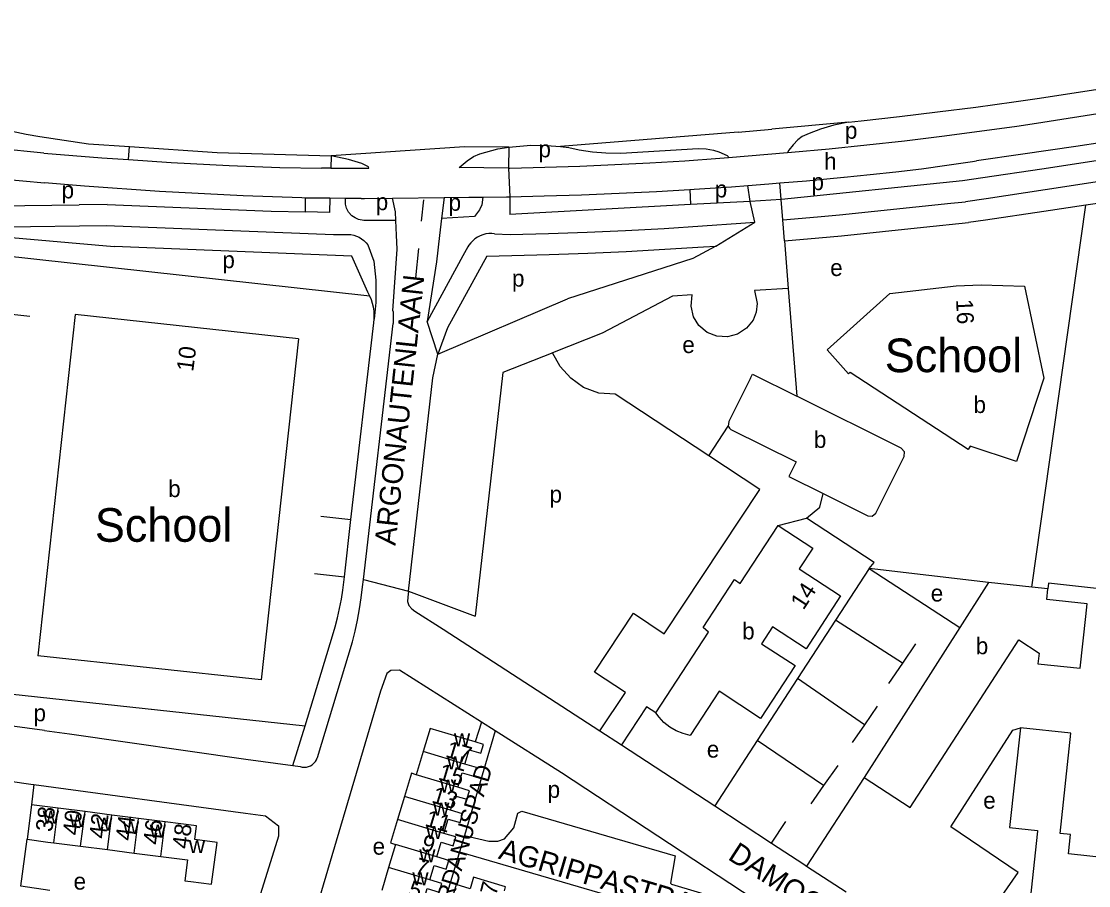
# Model space of a CAD drawing. Extents: x 161773 to 163836, y 384796 to 386521.
# Drawn here: x 162546.6 to 162800.7, y 386274.5 to 386480.1 of the extents above; entities that cross this region are included whole.
import ezdxf

# ---------------------------------------------------------------- set-up
doc = ezdxf.new("R2010")
doc.units = 0
for name, color, linetype in [('BLT_Basislijn', 7, 'Continuous'), ('BLT_Bebouwing', 7, 'Continuous'), ('BLT_Bebouwing_beschrifting', 7, 'Continuous'), ('BLT_Centroide', 7, 'Continuous'), ('BLT_Huisnummer', 7, 'Continuous'), ('BLT_Huisnummer_ tussenligend', 7, 'Continuous'), ('BLT_Onderverdeling_panden', 7, 'Continuous'), ('BLT_Straatnaam', 7, 'Continuous'), ('BLT_Straatnaam_verkleind', 7, 'Continuous'), ('BLT_Vlakafsluiter', 7, 'Continuous')]:
    doc.layers.add(name, color=color, linetype=linetype)

msp = doc.modelspace()

# ---------------------------------------------------------------- linework, layer by layer
at = {"layer": 'BLT_Basislijn'}
for p, q in [((162552.02, 386448.75), (162498.55, 386454.3)), ((162572.12, 386447.24), (162572.37, 386450.33)), ((162662.67, 386450.17), (162662.57, 386445.2)), ((162620.3, 386445.15), (162618.08, 386445.19)), ((162541.82, 386442.62), (162552.18, 386441.71)), ((162720.07, 386437.28), (162719.58, 386441.06)), ((162727.46, 386437.69), (162727.15, 386441.66)), ((162614.23, 386434.79), (162614.26, 386438.08)), ((162623.75, 386437.99), (162620.08, 386438.02)), ((162627.52, 386437.96), (162623.75, 386437.99)), ((162627.52, 386437.96), (162628.33, 386437.97)), ((162628.33, 386437.97), (162635.01, 386438.04)), ((162647.28, 386438.18), (162646.67, 386433.22)), ((162647.28, 386438.18), (162653.18, 386438.25)), ((162662.89, 386438.38), (162662.91, 386434.12)), ((162705.71, 386440.1), (162705.91, 386436.5)), ((162540.78, 386436.22), (162560.42, 386436.44)), ((162567.04, 386436.57), (162560.42, 386436.44)), ((162567.04, 386436.57), (162606.08, 386434.98)), ((162642.34, 386437.63), (162641.81, 386432.54)), ((162721.19, 386432.33), (162720.07, 386437.28)), ((162727.87, 386432.87), (162727.46, 386437.69)), ((162787.18, 386345.46), (162800, 386436.36)), ((162728.28, 386427.88), (162727.87, 386432.87)), ((162560.47, 386431.44), (162566.84, 386431.57)), ((162566.84, 386431.57), (162620.95, 386429.37)), ((162711.97, 386426.64), (162721.19, 386432.33)), ((162620.95, 386429.37), (162625.06, 386429.41)), ((162659.28, 386429.58), (162662.96, 386429.41)), ((162728.28, 386427.88), (162729.17, 386416.58)), ((162629.59, 386414.72), (162523.52, 386426.38)), ((162641.14, 386426.08), (162640.41, 386419.06)), ((162652.94, 386426.47), (162651.75, 386424.29)), ((162711.97, 386426.64), (162706.43, 386423.67)), ((162651.75, 386424.29), (162643.23, 386408.73)), ((162706.43, 386423.67), (162676.65, 386414.1)), ((162729.17, 386416.58), (162731.19, 386390.95)), ((162645.79, 386400.95), (162676.65, 386414.1)), ((162543.69, 386410.53), (162548.66, 386409.99)), ((162635.08, 386411.25), (162635.16, 386411.03)), ((162635.16, 386411.03), (162635.16, 386408.23)), ((162628.04, 386347.31), (162635.16, 386408.23)), ((162645.79, 386400.95), (162643.23, 386408.73)), ((162673.12, 386401.26), (162661.25, 386396.6)), ((162661.25, 386396.6), (162654.65, 386338.57)), ((162710.24, 386376.76), (162714.86, 386383.77)), ((162617.94, 386362.35), (162625.09, 386361.57)), ((162726.78, 386360.19), (162733.49, 386361.9)), ((162748.45, 386349.95), (162740.45, 386337.65)), ((162776.82, 386346.58), (162748.45, 386349.95)), ((162748.45, 386349.95), (162770, 386335.87)), ((162616.44, 386348.74), (162623.51, 386347.97)), ((162638.75, 386344.53), (162654.65, 386338.57)), ((162740.45, 386337.65), (162731.37, 386323.71)), ((162756.33, 386327.39), (162740.45, 386337.65)), ((162614.16, 386312.46), (162620.67, 386333.91)), ((162617.12, 386304.99), (162625.45, 386332.46)), ((162759.46, 386331.97), (162756.33, 386327.39)), ((162756.33, 386327.39), (162753.04, 386322.58)), ((162510.15, 386323.77), (162614.16, 386312.46)), ((162731.37, 386323.71), (162721.78, 386308.97)), ((162747.3, 386312.74), (162731.37, 386323.71)), ((162552.18, 386311.36), (162509.28, 386317.04)), ((162750.32, 386317.15), (162747.3, 386312.74)), ((162656.14, 386313.34), (162654.63, 386308.64)), ((162659.43, 386311.27), (162656.14, 386313.34)), ((162552.18, 386311.36), (162558.06, 386310.55)), ((162611.29, 386303.02), (162614.16, 386312.46)), ((162659.43, 386311.27), (162652.08, 386286.42)), ((162684.36, 386311.29), (162689.49, 386307.97)), ((162747.3, 386312.74), (162744.4, 386308.5)), ((162721.78, 386308.97), (162711.68, 386293.45)), ((162737.59, 386298.3), (162721.78, 386308.97)), ((162689.49, 386307.97), (162711.68, 386293.45)), ((162611.29, 386303.02), (162612.98, 386302.79)), ((162740.94, 386303.07), (162737.59, 386298.3)), ((162549.64, 386298.5), (162549.06, 386293.71)), ((162747.28, 386300.19), (162733.51, 386279.12)), ((162737.59, 386298.3), (162734.52, 386293.93)), ((162711.68, 386293.45), (162725.17, 386284.59)), ((162725.17, 386284.59), (162728.6, 386289.73)), ((162652.08, 386286.42), (162650.9, 386282.5)), ((162725.17, 386284.59), (162732.87, 386279.54)), ((162732.87, 386279.54), (162733.51, 386279.12)), ((162733.51, 386279.12), (162742.93, 386272.99))]:
    msp.add_line(p, q, dxfattribs=at)
for points in [[(162311.02, 386480.12), (162312.64, 386480), (162541.01, 386454.72), (162547.8, 386453.26), (162551.04, 386452.68), (162562.64, 386450.98), (162572.37, 386450.33)], [(162788.46, 386461.76), (162802.36, 386463.92), (162816.25, 386466.16), (162830.13, 386468.48), (162844, 386470.87), (162851.52, 386472.21)], [(162788.3, 386455.88), (162805.89, 386458.66), (162823.46, 386461.51), (162841.02, 386464.44), (162852.96, 386466.48)], [(162743.55, 386456.16), (162746.52, 386456.46), (162755.63, 386457.47), (162764.73, 386458.55), (162773.82, 386459.72), (162782.9, 386460.96), (162788.46, 386461.76)], [(162860.32, 386460.77), (162847.8, 386458.52), (162835.27, 386456.36), (162822.72, 386454.27), (162810.17, 386452.27), (162797.59, 386450.34), (162785.01, 386448.49), (162773.97, 386446.93)], [(162743.55, 386456.16), (162740.05, 386455.42), (162736.89, 386454.47), (162734.14, 386453.44), (162732.5, 386452.68), (162731.47, 386451.91), (162730.31, 386450.76), (162729.32, 386449.43), (162728.99, 386448.88)], [(162728.99, 386448.88), (162729.98, 386448.96), (162738.93, 386449.8), (162747.88, 386450.72), (162756.82, 386451.72), (162765.74, 386452.8), (162774.66, 386453.96), (162783.57, 386455.19), (162788.3, 386455.88)], [(162859.38, 386456.49), (162845.43, 386454.02), (162831.47, 386451.63), (162817.5, 386449.32), (162803.52, 386447.09), (162789.52, 386444.93), (162775.51, 386442.86), (162770.64, 386442.16)], [(162717.22, 386453.76), (162725.29, 386454.44)], [(162662.67, 386450.17), (162667.93, 386450.62), (162671.65, 386450.6), (162674.94, 386450.37)], [(162860.23, 386451.57), (162846.27, 386449.1), (162832.3, 386446.7), (162818.32, 386444.39), (162804.33, 386442.15), (162790.32, 386440), (162776.3, 386437.92), (162771.35, 386437.21)], [(162552.02, 386448.75), (162565.75, 386447.67), (162572.12, 386447.24)], [(162572.37, 386450.33), (162593.25, 386448.95), (162620.38, 386448.08)], [(162620.38, 386448.08), (162620.3, 386445.15)], [(162629.36, 386445.15), (162629.25, 386445.5), (162627.65, 386446.28), (162624.48, 386447.26), (162620.38, 386448.08)], [(162650.88, 386445.34), (162652.72, 386446.89), (162654.24, 386447.94), (162655.76, 386448.63), (162660.04, 386449.76), (162662.67, 386450.17)], [(162674.94, 386450.37), (162676.96, 386450.09), (162679.41, 386449.57), (162682.61, 386449.05), (162685.72, 386448.8), (162689.33, 386448.77), (162707.77, 386449.83), (162709.64, 386449.79), (162711.39, 386449.43), (162712.64, 386449.05), (162714.63, 386448.16), (162714.85, 386447.99), (162714.97, 386447.71)], [(162572.12, 386447.24), (162582.32, 386446.54), (162596.1, 386445.79), (162608.14, 386445.34), (162618.08, 386445.19)], [(162662.57, 386445.2), (162662.91, 386445.21), (162671.25, 386445.4), (162679.58, 386445.67), (162687.92, 386446.02), (162696.24, 386446.45), (162704.57, 386446.96), (162712.88, 386447.55), (162714.97, 386447.71)], [(162742.52, 386443.05), (162748.64, 386443.64), (162754.76, 386444.31), (162760.86, 386445.05), (162766.96, 386445.88), (162773.04, 386446.79), (162773.97, 386446.93)], [(162859.28, 386446.13), (162845.46, 386443.72), (162831.61, 386441.38), (162817.76, 386439.13), (162803.89, 386436.95), (162800, 386436.36)], [(162620.3, 386445.15), (162629.36, 386445.15)], [(162662.57, 386445.2), (162650.88, 386445.34)], [(162727.15, 386441.66), (162733.48, 386442.2), (162742.38, 386443.04), (162742.52, 386443.05)], [(162614.26, 386438.08), (162613.41, 386438.09), (162599.43, 386438.6), (162579.5, 386439.64), (162561.63, 386440.93), (162552.18, 386441.71)], [(162705.71, 386440.1), (162706.75, 386440.16), (162715.67, 386440.76), (162719.58, 386441.06)], [(162770.64, 386442.16), (162727.55, 386437.7), (162727.46, 386437.69)], [(162620.08, 386438.02), (162620, 386434.65), (162614.23, 386434.79)], [(162620.08, 386438.02), (162614.26, 386438.08)], [(162635.76, 386432.75), (162628.13, 386432.75), (162626.87, 386432.95), (162626.05, 386433.36), (162625.28, 386433.87), (162624.54, 386434.69), (162624.05, 386435.68), (162623.8, 386436.62), (162623.75, 386437.99)], [(162635.76, 386432.75), (162635.71, 386434.78), (162635.01, 386438.04)], [(162653.18, 386438.25), (162656.5, 386438.29)], [(162656.5, 386438.29), (162656.21, 386436.43), (162655.72, 386435.26), (162654.48, 386433.65)], [(162656.5, 386438.29), (162662.11, 386438.36), (162662.89, 386438.38)], [(162662.89, 386438.38), (162671.05, 386438.57), (162679.98, 386438.84), (162688.91, 386439.2), (162697.83, 386439.64), (162705.71, 386440.1)], [(162705.91, 386436.5), (162662.91, 386434.12)], [(162720.07, 386437.28), (162705.91, 386436.5)], [(162741.34, 386434.09), (162767.86, 386436.84), (162771.35, 386437.21)], [(162800, 386436.36), (162790.01, 386434.85), (162776.12, 386432.83), (162772.06, 386432.26)], [(162606.08, 386434.98), (162614.23, 386434.79)], [(162635.08, 386411.25), (162636.05, 386425.87), (162635.95, 386429.24), (162635.76, 386432.75)], [(162646.67, 386433.22), (162646.19, 386429.19), (162645.45, 386422.89), (162643.23, 386408.73)], [(162654.48, 386433.65), (162646.67, 386433.22)], [(162727.87, 386432.87), (162736.17, 386433.6), (162741.34, 386434.09)], [(162531.51, 386429.77), (162531.64, 386431.18), (162537.03, 386431.18), (162560.47, 386431.44)], [(162662.96, 386429.41), (162672.13, 386429.66), (162681.29, 386429.98), (162690.45, 386430.38), (162699.6, 386430.86), (162708.75, 386431.43), (162717.9, 386432.07), (162721.19, 386432.33)], [(162741.82, 386429.11), (162761.4, 386431.14), (162772.06, 386432.26)], [(162531.51, 386429.77), (162568.75, 386426.56)], [(162625.06, 386429.41), (162625.74, 386429.26), (162626.4, 386429.04), (162627.04, 386428.74), (162627.63, 386428.38), (162628.18, 386427.94), (162628.67, 386427.45), (162629.07, 386426.95)], [(162659.28, 386429.58), (162658.58, 386429.64), (162657.87, 386429.62), (162657.17, 386429.53), (162656.49, 386429.35), (162655.83, 386429.1), (162655.2, 386428.77), (162654.61, 386428.38), (162654.07, 386427.92), (162653.59, 386427.4), (162653.17, 386426.84), (162652.94, 386426.47)], [(162728.28, 386427.88), (162736.45, 386428.6), (162741.82, 386429.11)], [(162629.07, 386415.68), (162625.32, 386424.23), (162568.75, 386426.56)], [(162629.07, 386426.95), (162630.57, 386423.03), (162631.02, 386418.52), (162631.02, 386413.2), (162630.61, 386409.29)], [(162657.43, 386424.26), (162672.26, 386424.66), (162681.44, 386424.98), (162690.62, 386425.39), (162699.8, 386425.87), (162708.97, 386426.43), (162711.97, 386426.64)], [(162657.43, 386424.26), (162648.09, 386407.19), (162645.79, 386400.95)], [(162629.59, 386414.72), (162629.16, 386415.54), (162629.07, 386415.68)], [(162729.17, 386416.58), (162721.16, 386416.04), (162721.8, 386412.95), (162721.56, 386410.95), (162720.79, 386409.03), (162719.27, 386407.11), (162717.11, 386405.68), (162714.74, 386405.05), (162712.15, 386405.2), (162709.9, 386406.09), (162707.93, 386407.75), (162706.64, 386409.84), (162706.04, 386412.31), (162706.33, 386415.03), (162701.59, 386414.7), (162684.92, 386405.89), (162673.08, 386401.25)], [(162630.61, 386409.29), (162630.63, 386410.22), (162630.58, 386411.15), (162630.45, 386412.07), (162630.24, 386412.98), (162629.95, 386413.86), (162629.59, 386414.72)], [(162625.09, 386361.57), (162630.5, 386408.36), (162630.61, 386409.29)], [(162638.75, 386344.53), (162644.6, 386395.29), (162645.79, 386400.95)], [(162710.24, 386376.76), (162688.01, 386391.4), (162684.07, 386391.66), (162680.45, 386393.02), (162677.39, 386395.18), (162674.85, 386397.99), (162673.08, 386401.25)], [(162684.36, 386311.29), (162690.46, 386320.42), (162683.09, 386325.27), (162692.31, 386339.28), (162699.66, 386334.38), (162722.43, 386368.74), (162710.24, 386376.76)], [(162733.49, 386361.9), (162736.7, 386364.52), (162737.5, 386367.76)], [(162623.51, 386347.97), (162625.09, 386361.57)], [(162748.45, 386349.95), (162749.6, 386351.37), (162733.49, 386361.9)], [(162620.67, 386333.91), (162621.32, 386336.05), (162621.89, 386338.21), (162622.39, 386340.39), (162622.8, 386342.59), (162623.14, 386344.8), (162623.51, 386347.97)], [(162625.45, 386332.46), (162626.09, 386335.05), (162626.65, 386337.66), (162627.14, 386340.29), (162627.54, 386342.93), (162627.87, 386345.58), (162628.04, 386347.31)], [(162806.82, 386344.7), (162791.15, 386346.44), (162790.99, 386345.05)], [(162638.75, 386344.53), (162638.59, 386343.11), (162638.56, 386342.05), (162638.9, 386341.1), (162639.55, 386340.29), (162640.26, 386339.79), (162647.03, 386335.47), (162684.36, 386311.29)], [(162656.14, 386313.34), (162636.67, 386325.71), (162634.6, 386325.65), (162633.65, 386324.9), (162632.1, 386320.77), (162614.35, 386260.6)], [(162697.63, 386315.59), (162695.41, 386317.04), (162689.49, 386307.97)], [(162652.08, 386286.42), (162657.93, 386285.03), (162660.05, 386285.05), (162661.61, 386285.62), (162663.82, 386288.2), (162664.82, 386291.72), (162665.79, 386292.21), (162702.22, 386281.55), (162701.14, 386275.04), (162701.38, 386274.83), (162719.75, 386269.34), (162720.54, 386269.26), (162720.96, 386270.47), (162721.05, 386271.17), (162675.22, 386301.34), (162659.43, 386311.27)], [(162785.3, 386257.31), (162775.02, 386264.78), (162783.9, 386277.62), (162767.85, 386288.49), (162782.67, 386311.47), (162784.47, 386312.01)], [(162558.06, 386310.55), (162600.06, 386304.54), (162611.29, 386303.02)], [(162612.98, 386302.79), (162613.47, 386302.67), (162613.98, 386302.63), (162614.49, 386302.67), (162614.98, 386302.78), (162615.46, 386302.98), (162615.89, 386303.24), (162616.28, 386303.57), (162616.61, 386303.96), (162616.88, 386304.39), (162617.08, 386304.86), (162617.12, 386304.99)], [(162543.42, 386299.38), (162549.43, 386298.53), (162549.64, 386298.5)], [(162549.64, 386298.5), (162600, 386291.71), (162604.78, 386291.06), (162607.8, 386288.68), (162607.85, 386286.22), (162602, 386267.43)], [(162553.41, 386273.33), (162546.51, 386274.31), (162548, 386285.48)], [(162650.9, 386282.5), (162644.56, 386261.3), (162644.5, 386260.09), (162717.73, 386237.72)], [(162650.9, 386282.5), (162726.15, 386260.51), (162724.59, 386254.55)]]:
    msp.add_lwpolyline(points, dxfattribs=at)
at = {"layer": 'BLT_Bebouwing'}
for p, q in [((162559.41, 386410.4), (162550.57, 386329.17)), ((162612.58, 386404.61), (162559.41, 386410.4)), ((162612.58, 386404.61), (162603.75, 386323.41)), ((162714.86, 386383.77), (162715.2, 386383.3)), ((162776.82, 386346.58), (162770, 386335.87)), ((162787.18, 386345.46), (162776.82, 386346.58)), ((162770, 386335.87), (162747.28, 386300.19)), ((162603.75, 386323.41), (162550.57, 386329.17)), ((162642.3, 386306.38), (162640.64, 386300.84)), ((162637.81, 386295.69), (162636.17, 386290.22)), ((162549.06, 386293.71), (162548, 386285.48)), ((162555.42, 386292.89), (162549.06, 386293.71)), ((162561.79, 386292.07), (162555.42, 386292.89)), ((162568.16, 386291.25), (162561.79, 386292.07)), ((162574.52, 386290.44), (162568.16, 386291.25)), ((162580.89, 386289.62), (162574.52, 386290.44)), ((162554.37, 386284.66), (162560.73, 386283.84)), ((162560.73, 386283.84), (162567.1, 386283.02)), ((162567.1, 386283.02), (162573.47, 386282.2)), ((162635.68, 386284.25), (162634.04, 386278.77)), ((162573.47, 386282.2), (162579.83, 386281.38)), ((162634.04, 386278.77), (162632.41, 386273.31))]:
    msp.add_line(p, q, dxfattribs=at)
for points in [[(162743.91, 386396.59), (162743.55, 386396.27), (162738.42, 386401.99), (162753.36, 386415.38)], [(162753.36, 386415.38), (162769.15, 386417.19), (162775.11, 386417.42), (162785.38, 386417.14), (162789.99, 386395.21)], [(162720.15, 386395.19), (162715.03, 386384.9), (162714.86, 386383.77)], [(162720.15, 386395.19), (162720.7, 386396.18), (162731.19, 386390.95)], [(162772.49, 386379.02), (162772, 386378.27), (162743.91, 386396.59)], [(162789.99, 386395.21), (162783.52, 386375.41), (162772.49, 386379.02)], [(162737.5, 386367.76), (162748.08, 386362.48), (162749.18, 386362.41), (162750.04, 386363.1), (162756.77, 386376.59), (162756.87, 386377.65), (162756.09, 386378.52), (162731.19, 386390.95)], [(162715.2, 386383.3), (162715.52, 386383.02), (162731.04, 386375.28), (162729.33, 386371.83), (162737.5, 386367.76)], [(162697.63, 386315.59), (162710.16, 386334.79), (162708.89, 386335.86), (162716.36, 386347.3), (162717.74, 386346.39), (162726.78, 386360.19)], [(162726.78, 386360.19), (162735.02, 386354.8), (162731.78, 386349.83), (162741.62, 386343.4), (162733.4, 386330.82), (162725.42, 386336.04), (162722.79, 386332.03), (162730.79, 386326.82), (162722.58, 386314.21), (162712.73, 386320.71), (162705.85, 386310.22), (162704.2, 386310.66), (162702.51, 386311.28), (162701.01, 386312.16), (162699.59, 386313.28), (162698.45, 386314.56), (162697.63, 386315.59)], [(162790.99, 386345.05), (162787.18, 386345.46)], [(162800, 386338.51), (162800.33, 386341.52), (162790.75, 386342.53), (162790.99, 386345.05)], [(162747.28, 386300.19), (162758.17, 386293.08), (162784.03, 386332.93), (162788.87, 386329.8), (162788.61, 386327.27), (162798.63, 386326.17), (162800, 386338.51)], [(162830.67, 386329.38), (162808.45, 386331.76), (162804.9, 386298.57), (162808.58, 386298.18), (162806.72, 386280.83), (162795.89, 386281.99), (162796.38, 386286.62), (162793.9, 386286.89), (162796.47, 386310.72), (162784.47, 386312.01)], [(162654.63, 386308.64), (162643.93, 386311.85), (162642.3, 386306.38)], [(162784.47, 386312.01), (162781.85, 386288.31), (162788.54, 386287.59), (162788.53, 386287.46), (162785.83, 386262.29), (162785.3, 386257.31)], [(162652.21, 386303.4), (162653.22, 386306.8), (162656.02, 386305.96), (162656.64, 386308.04), (162654.63, 386308.64)], [(162650.55, 386297.87), (162651.58, 386301.34), (162654.37, 386300.5), (162654.99, 386302.57), (162652.21, 386303.4)], [(162640.64, 386300.84), (162639.47, 386301.2), (162637.81, 386295.69)], [(162648.81, 386292.39), (162649.84, 386295.85), (162652.69, 386295), (162653.3, 386297.04), (162650.55, 386297.87)], [(162647.2, 386286.9), (162648.21, 386290.31), (162651.05, 386289.46), (162651.67, 386291.53), (162648.81, 386292.39)], [(162579.83, 386281.38), (162586.2, 386280.57), (162585.56, 386275.61), (162586.97, 386275.43), (162591.93, 386274.79), (162593.21, 386284.73), (162587.9, 386285.41), (162588.32, 386288.66), (162580.89, 386289.62)], [(162636.17, 386290.22), (162634.49, 386284.62), (162635.68, 386284.25)], [(162548, 386285.48), (162552.96, 386284.84), (162554.37, 386284.66)], [(162645.52, 386281.3), (162646.56, 386284.8), (162649.41, 386283.94), (162650.04, 386286.05), (162647.2, 386286.9)], [(162643.88, 386275.83), (162644.91, 386279.26), (162647.77, 386278.4), (162648.38, 386280.45), (162645.52, 386281.3)], [(162642.25, 386270.36), (162643.26, 386273.74), (162646.1, 386272.9), (162646.72, 386274.97), (162643.88, 386275.83)], [(162661.6, 386273.23), (162661.89, 386274.2), (162654.26, 386276.46), (162653.45, 386273.73), (162650.13, 386274.71), (162647, 386264.12), (162650.57, 386263.07), (162652.11, 386268.29), (162657.43, 386266.71), (162655.85, 386261.35), (162657.93, 386260.73), (162658.83, 386263.77)]]:
    msp.add_lwpolyline(points, dxfattribs=at)
at = {"layer": 'BLT_Onderverdeling_panden'}
for p, q in [((162652.21, 386303.4), (162642.3, 386306.38)), ((162650.55, 386297.87), (162640.64, 386300.84)), ((162648.81, 386292.39), (162637.81, 386295.69)), ((162554.37, 386284.66), (162555.42, 386292.89)), ((162560.73, 386283.84), (162561.79, 386292.07)), ((162567.1, 386283.02), (162568.16, 386291.25)), ((162573.47, 386282.2), (162574.52, 386290.44)), ((162579.83, 386281.38), (162580.89, 386289.62)), ((162647.2, 386286.9), (162636.17, 386290.22)), ((162645.52, 386281.3), (162635.68, 386284.25)), ((162643.88, 386275.83), (162634.04, 386278.77))]:
    msp.add_line(p, q, dxfattribs=at)
at = {"layer": 'BLT_Vlakafsluiter'}
for p, q in [((162743.55, 386456.16), (162725.29, 386454.44)), ((162717.22, 386453.76), (162674.94, 386450.37)), ((162652.11, 386450.27), (162620.38, 386448.08)), ((162662.67, 386450.17), (162652.11, 386450.27)), ((162714.97, 386447.71), (162728.99, 386448.88)), ((162662.57, 386445.2), (162662.89, 386438.38)), ((162635.01, 386438.04), (162647.28, 386438.18)), ((162628.04, 386347.31), (162638.75, 386344.53))]:
    msp.add_line(p, q, dxfattribs=at)
for points in [[(162719.58, 386441.06), (162724.58, 386441.44), (162727.15, 386441.66)], [(162727.46, 386437.69), (162720.07, 386437.28)]]:
    msp.add_lwpolyline(points, dxfattribs=at)

# ---------------------------------------------------------------- texts
at = {"layer": 'BLT_Bebouwing_beschrifting'}
for p in [(162752.14, 386396.64), (162564.13, 386356.28)]:
    msp.add_text('School', height=8, dxfattribs=at).set_placement(p)
at = {"layer": 'BLT_Centroide'}
for s, p in [('p', (162742.66, 386452.17)), ('p', (162669.71, 386447.76)), ('h', (162737.7, 386444.84)), ('p', (162734.7, 386439.96)), ('p', (162556.21, 386437.99)), ('p', (162711.67, 386438.22)), ('p', (162630.98, 386435.19)), ('p', (162648.33, 386435.04)), ('p', (162594.48, 386421.38)), ('e', (162739.16, 386419.52)), ('p', (162663.42, 386416.99)), ('e', (162703.96, 386401.19)), ('b', (162773.27, 386386.92)), ('b', (162735.27, 386378.62)), ('b', (162581.58, 386366.91)), ('p', (162672.35, 386365.6)), ('e', (162763.09, 386342.07)), ('b', (162718.2, 386333.05)), ('b', (162773.81, 386329.52)), ('p', (162549.52, 386313.57)), ('w', (162649.59, 386307.62)), ('e', (162709.79, 386304.92)), ('w', (162647.95, 386302.12)), ('w', (162646.27, 386296.62)), ('p', (162671.9, 386295.35)), ('e', (162775.58, 386292.77)), ('w', (162644.64, 386291.12)), ('w', (162551.72, 386289.19)), ('w', (162558.08, 386288.38)), ('w', (162564.44, 386287.55)), ('w', (162570.81, 386286.72)), ('w', (162577.17, 386285.91)), ('w', (162642.98, 386285.56)), ('w', (162586.52, 386282.19)), ('e', (162630.24, 386281.83)), ('w', (162641.34, 386280.03)), ('e', (162559.06, 386273.51)), ('w', (162639.69, 386274.56))]:
    msp.add_text(s, height=4, dxfattribs=at).set_placement(p)
at = {"layer": 'BLT_Huisnummer'}
for s, rotation, p in [('16', 272.7115, (162769.12, 386413.91)), ('10', 82.5615, (162587.52, 386396.63)), ('14', 56.83, (162732.79, 386339.87)), ('17', 343.314, (162647.38, 386305.16)), ('13', 343.3152, (162644.07, 386294.32)), ('38', 82.6755, (162553.96, 386287.12)), ('42', 82.6737, (162566.67, 386285.49)), ('48', 82.6679, (162586.48, 386283.05)), ('9', 343.312, (162641.55, 386282.93)), ('5', 343.3173, (162638.46, 386271.99)), ('17', 75.4991, (162658.87, 386269.02))]:
    msp.add_text(s, height=4, rotation=rotation, dxfattribs=at).set_placement(p)
at = {"layer": 'BLT_Huisnummer_ tussenligend'}
for s, rotation, p in [('15', 343.3152, (162645.62, 386299.81)), ('40', 82.6755, (162560.38, 386286.28)), ('44', 82.6737, (162572.97, 386285)), ('11', 343.312, (162642.46, 386288.75)), ('46', 82.6737, (162579.52, 386284.05)), ('7', 343.3173, (162640, 386277.37))]:
    msp.add_text(s, height=4, rotation=rotation, dxfattribs=at).set_placement(p)
at = {"layer": 'BLT_Straatnaam'}
for s, rotation, p in [('ARGONAUTENLAAN', 83.8608, (162635.66, 386355.25)), ('AGRIPPASTRAAT', 343.6099, (162659.97, 386280.95)), ('DAMOCLESLAAN', 327.0093, (162714.56, 386280.86))]:
    msp.add_text(s, height=5, rotation=rotation, dxfattribs=at).set_placement(p)
at = {"layer": 'BLT_Straatnaam_verkleind'}
msp.add_text('DARDANUSPAD', height=4, rotation=73.3614, dxfattribs=at).set_placement((162647.09, 386263.23))

doc.saveas('drawing.dxf')
